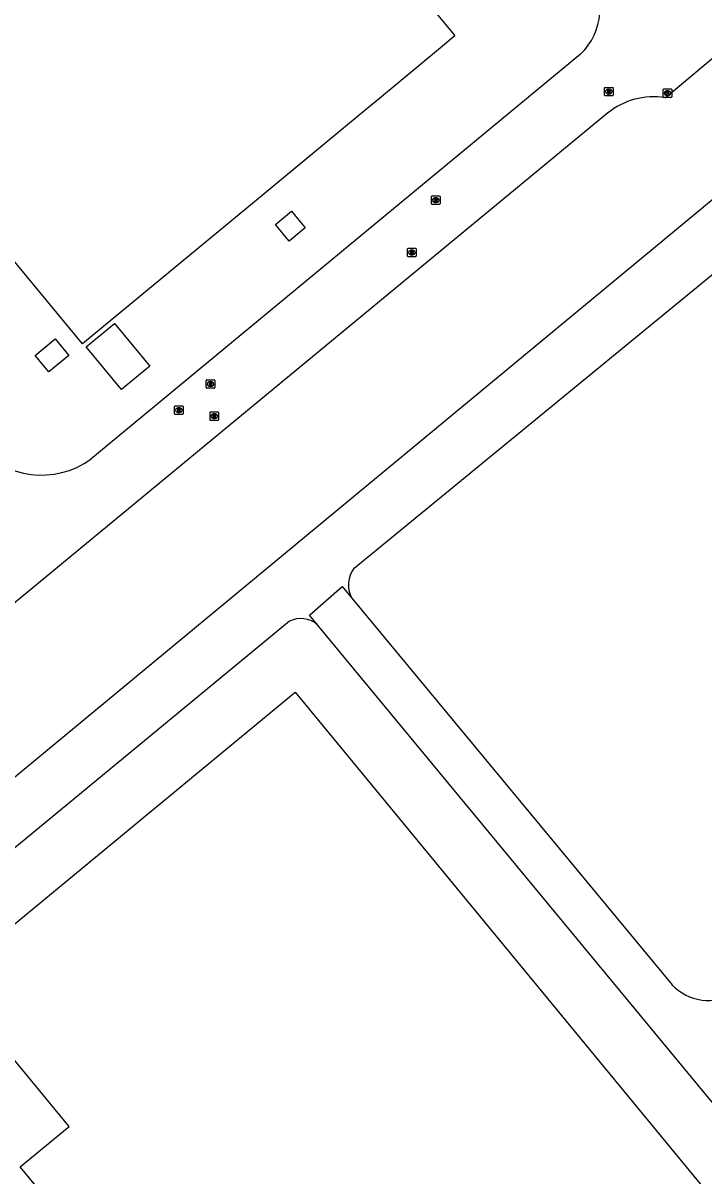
# Model space of a CAD drawing. Extents: x 156141 to 158132, y 385651 to 388399.
# Drawn here: x 157154.9 to 157235, y 386650.1 to 386785.7 of the extents above; entities that cross this region are included whole.
import ezdxf

# ---------------------------------------------------------------- set-up
doc = ezdxf.new("R2010")
doc.units = 0
for name, color, linetype in [('IMGEO_Kolk', 7, 'Continuous'), ('IMGEO_Lage_trafo', 7, 'Continuous'), ('IMGEO_Pand', 7, 'Continuous'), ('IMGEO_Rijbaan_lokaal_gesloten', 7, 'Continuous'), ('IMGEO_Rijbaan_lokaal_open', 7, 'Continuous'), ('IMGEO_Rioolput', 7, 'Continuous')]:
    doc.layers.add(name, color=color, linetype=linetype)

msp = doc.modelspace()

# ---------------------------------------------------------------- linework, layer by layer
at = {"layer": 'IMGEO_Kolk'}
for p, q in [((157230.22, 386777.05), (157230.22, 386777.9)), ((157230.29, 386777.98), (157231.15, 386777.98)), ((157231.22, 386777.9), (157231.22, 386777.05)), ((157231.15, 386776.98), (157230.29, 386776.98)), ((157230.73, 386777.2), (157230.7, 386777.2)), ((157230.71, 386777.76), (157230.73, 386777.76))]:
    msp.add_line(p, q, dxfattribs=at)
for points in [[(157230.22, 386777.05), (157230.22, 386777.9)], [(157230.29, 386777.98), (157231.15, 386777.98)], [(157231.22, 386777.9), (157231.22, 386777.05)], [(157231.15, 386776.98), (157230.29, 386776.98)], [(157230.54, 386777.68), (157230.66, 386777.68), (157230.66, 386777.53), (157230.79, 386777.68), (157230.96, 386777.68), (157230.81, 386777.53), (157230.96, 386777.28), (157230.81, 386777.28), (157230.73, 386777.44), (157230.66, 386777.38), (157230.66, 386777.28), (157230.54, 386777.28), (157230.54, 386777.68)]]:
    msp.add_lwpolyline(points, dxfattribs=at)
for centre, start, end in [((157230.29, 386777.9), 91.552, 178.448), ((157230.29, 386777.9), 91.552, 178.448), ((157231.14, 386777.9), 1.552, 88.448), ((157231.14, 386777.9), 1.552, 88.448), ((157230.29, 386777.05), 181.552, 268.448), ((157230.29, 386777.05), 181.552, 268.448), ((157231.14, 386777.05), 271.552, 358.448), ((157231.14, 386777.05), 271.552, 358.448)]:
    msp.add_arc(centre, 0.0765, start, end, dxfattribs=at)
for centre, major_axis, ratio, start_param, end_param in [((157230.71, 386777.48), (-0.387, 0.002), 0.722429, 4.712389, 7.853982), ((157230.73, 386777.48), (-0.39, 0.002), 0.717154, 1.570796, 4.712389)]:
    msp.add_ellipse(centre, major_axis=major_axis, ratio=ratio, start_param=start_param, end_param=end_param, dxfattribs=at)
at = {"layer": 'IMGEO_Lage_trafo'}
for points in [[(157188.11, 386761.65), (157186.21, 386760.07), (157184.59, 386762.01), (157186.49, 386763.6), (157188.11, 386761.65)], [(157160.29, 386746.63), (157157.94, 386744.69), (157156.34, 386746.61), (157158.69, 386748.56), (157160.29, 386746.63)]]:
    msp.add_lwpolyline(points, dxfattribs=at)
at = {"layer": 'IMGEO_Pand'}
for points in [[(157186.62, 386807.33), (157205.58, 386784.37), (157205.71, 386784.21), (157203.79, 386782.61), (157196.84, 386776.87), (157195.36, 386775.65), (157182.12, 386764.69), (157161.9, 386747.97), (157135.84, 386779.5), (157136.01, 386779.64), (157134.38, 386781.62)], [(157162.33, 386747.62), (157165.66, 386750.37), (157169.82, 386745.35), (157166.49, 386742.6), (157162.33, 386747.62)], [(157169.18, 386633.44), (157154.59, 386651.15), (157160.34, 386655.89), (157146.01, 386673.25), (157186.93, 386707.01), (157239.52, 386643.16)]]:
    msp.add_lwpolyline(points, dxfattribs=at)
at = {"layer": 'IMGEO_Rijbaan_lokaal_gesloten'}
for points in [[(157189.51, 386714.98), (157188.61, 386716.08), (157192.45, 386719.43), (157193.58, 386718.06)], [(157193.58, 386718.06), (157231.25, 386672.58)], [(157241.14, 386660.5), (157244.18, 386656.74), (157240.3, 386653.54), (157189.51, 386714.98)]]:
    msp.add_lwpolyline(points, dxfattribs=at)
msp.add_arc((157235.55, 386676.66), 5.93, 223.4852, 300.7949, dxfattribs=at)
at = {"layer": 'IMGEO_Rijbaan_lokaal_open'}
for points in [[(157230.44, 386776.95), (157247.36, 386791.11), (157260.8, 386802.44), (157303.94, 386838.04)], [(157193.85, 386721.61), (157270.72, 386784.62), (157281.68, 386771.58), (157325.55, 386807.94), (157311.02, 386825.18), (157281.44, 386800.89), (157281.81, 386800.41), (157260.93, 386783.3), (157259.77, 386784.62), (157114.02, 386663.98)], [(157220.5, 386782.05), (157162.89, 386734.43)], [(157109.36, 386680.76), (157223.68, 386775.15)], [(157186.27, 386715.37), (157114.64, 386656.27), (157152.67, 386610.07)]]:
    msp.add_lwpolyline(points, dxfattribs=at)
for centre, radius, start, end in [((157215.08, 386787.53), 7.71, 314.6968, 35.2826), ((157229.06, 386768.52), 8.53, 80.664, 129.0997), ((157157.08, 386742.43), 9.89, 219.9153, 305.9842), ((157196.45, 386719.63), 3.27, 142.5811, 208.7004), ((157187.59, 386712.65), 3.02, 50.5548, 115.8963)]:
    msp.add_arc(centre, radius, start, end, dxfattribs=at)
at = {"layer": 'IMGEO_Rioolput'}
for p, q in [((157223.31, 386777.24), (157223.31, 386778.09)), ((157223.39, 386778.16), (157224.24, 386778.16)), ((157223.8, 386777.94), (157223.82, 386777.94)), ((157224.31, 386778.09), (157224.31, 386777.24)), ((157224.24, 386777.16), (157223.39, 386777.16)), ((157223.82, 386777.38), (157223.8, 386777.38)), ((157202.96, 386764.46), (157202.96, 386765.31)), ((157203.03, 386765.39), (157203.88, 386765.39)), ((157203.88, 386764.38), (157203.03, 386764.38)), ((157203.47, 386764.61), (157203.44, 386764.61)), ((157203.45, 386765.16), (157203.47, 386765.16)), ((157203.96, 386765.31), (157203.96, 386764.46)), ((157200.15, 386758.31), (157200.15, 386759.16)), ((157200.23, 386759.24), (157201.08, 386759.24)), ((157200.64, 386759.02), (157200.67, 386759.02)), ((157201.15, 386759.16), (157201.15, 386758.31)), ((157201.08, 386758.24), (157200.23, 386758.24)), ((157200.66, 386758.46), (157200.64, 386758.46)), ((157176.47, 386742.84), (157176.47, 386743.69)), ((157176.54, 386743.77), (157177.39, 386743.77)), ((157177.39, 386742.76), (157176.54, 386742.76)), ((157176.95, 386743.54), (157176.98, 386743.54)), ((157176.98, 386742.99), (157176.95, 386742.99)), ((157177.47, 386743.69), (157177.47, 386742.84)), ((157172.74, 386739.76), (157172.74, 386740.61)), ((157172.82, 386740.68), (157173.67, 386740.68)), ((157173.23, 386740.46), (157173.26, 386740.46)), ((157173.25, 386739.9), (157173.23, 386739.9)), ((157173.75, 386740.61), (157173.75, 386739.76)), ((157176.91, 386739.04), (157176.91, 386739.9)), ((157176.98, 386739.97), (157177.84, 386739.97)), ((157177.91, 386739.9), (157177.91, 386739.04)), ((157173.67, 386739.68), (157172.82, 386739.68)), ((157177.84, 386738.97), (157176.98, 386738.97)), ((157177.42, 386739.19), (157177.39, 386739.19)), ((157177.4, 386739.75), (157177.42, 386739.75))]:
    msp.add_line(p, q, dxfattribs=at)
for points in [[(157223.31, 386777.24), (157223.31, 386778.09)], [(157223.39, 386778.16), (157224.24, 386778.16)], [(157223.9, 386777.86), (157223.65, 386777.86), (157223.65, 386777.46)], [(157223.83, 386777.78), (157223.77, 386777.78), (157223.77, 386777.7)], [(157224.31, 386778.09), (157224.31, 386777.24)], [(157224.24, 386777.16), (157223.39, 386777.16)], [(157223.65, 386777.46), (157223.77, 386777.46), (157223.77, 386777.62), (157223.78, 386777.62)], [(157223.77, 386777.7), (157223.82, 386777.7)], [(157223.83, 386777.59), (157223.9, 386777.46), (157224.04, 386777.46), (157223.98, 386777.59)], [(157202.96, 386764.46), (157202.96, 386765.31)], [(157203.03, 386765.39), (157203.88, 386765.39)], [(157203.88, 386764.38), (157203.03, 386764.38)], [(157203.55, 386765.08), (157203.29, 386765.08), (157203.29, 386764.68)], [(157203.29, 386764.68), (157203.42, 386764.68), (157203.42, 386764.85), (157203.43, 386764.85)], [(157203.47, 386765), (157203.42, 386765), (157203.42, 386764.92)], [(157203.42, 386764.92), (157203.47, 386764.92)], [(157203.48, 386764.82), (157203.55, 386764.68), (157203.69, 386764.68), (157203.62, 386764.81)], [(157203.96, 386765.31), (157203.96, 386764.46)], [(157200.15, 386758.31), (157200.15, 386759.16)], [(157200.23, 386759.24), (157201.08, 386759.24)], [(157200.74, 386758.94), (157200.49, 386758.94), (157200.49, 386758.54)], [(157200.67, 386758.86), (157200.61, 386758.86), (157200.61, 386758.78)], [(157200.61, 386758.78), (157200.67, 386758.78)], [(157201.15, 386759.16), (157201.15, 386758.31)], [(157201.08, 386758.24), (157200.23, 386758.24)], [(157200.49, 386758.54), (157200.61, 386758.54), (157200.61, 386758.7), (157200.63, 386758.7)], [(157200.67, 386758.67), (157200.74, 386758.54), (157200.88, 386758.54), (157200.82, 386758.66)], [(157176.47, 386742.84), (157176.47, 386743.69)], [(157176.54, 386743.77), (157177.39, 386743.77)], [(157177.39, 386742.76), (157176.54, 386742.76)], [(157177.06, 386743.46), (157176.8, 386743.46), (157176.8, 386743.06)], [(157176.8, 386743.06), (157176.93, 386743.06), (157176.93, 386743.23), (157176.94, 386743.23)], [(157176.98, 386743.38), (157176.93, 386743.38), (157176.93, 386743.3)], [(157176.93, 386743.3), (157176.98, 386743.3)], [(157176.98, 386743.2), (157177.06, 386743.06), (157177.2, 386743.06), (157177.13, 386743.19)], [(157177.47, 386743.69), (157177.47, 386742.84)], [(157172.74, 386739.76), (157172.74, 386740.61)], [(157172.82, 386740.68), (157173.67, 386740.68)], [(157173.33, 386740.38), (157173.08, 386740.38), (157173.08, 386739.98)], [(157173.08, 386739.98), (157173.21, 386739.98), (157173.21, 386740.15), (157173.22, 386740.15)], [(157173.26, 386740.3), (157173.21, 386740.3), (157173.21, 386740.22)], [(157173.21, 386740.22), (157173.26, 386740.22)], [(157173.26, 386740.12), (157173.33, 386739.98), (157173.47, 386739.98), (157173.41, 386740.11)], [(157173.75, 386740.61), (157173.75, 386739.76)], [(157176.91, 386739.04), (157176.91, 386739.9)], [(157176.98, 386739.97), (157177.84, 386739.97)], [(157177.91, 386739.9), (157177.91, 386739.04)], [(157173.67, 386739.68), (157172.82, 386739.68)], [(157177.84, 386738.97), (157176.98, 386738.97)], [(157177.5, 386739.67), (157177.24, 386739.67), (157177.24, 386739.27)], [(157177.24, 386739.27), (157177.37, 386739.27), (157177.37, 386739.43), (157177.38, 386739.43)], [(157177.42, 386739.59), (157177.37, 386739.59), (157177.37, 386739.51)], [(157177.37, 386739.51), (157177.42, 386739.51)], [(157177.43, 386739.4), (157177.5, 386739.27), (157177.64, 386739.27), (157177.57, 386739.4)]]:
    msp.add_lwpolyline(points, dxfattribs=at)
for centre, radius, start, end in [((157223.39, 386778.09), 0.0765, 91.552, 178.448), ((157223.39, 386778.09), 0.0765, 91.552, 178.448), ((157223.83, 386777.68), 0.0964, 77.0061, 93.1865), ((157223.85, 386777.74), 0.0378, 276.6634, 79.6772), ((157223.9, 386777.75), 0.109, 350.3612, 89.416), ((157224.24, 386778.09), 0.0765, 1.552, 88.448), ((157224.24, 386778.09), 0.0765, 1.552, 88.448), ((157223.39, 386777.24), 0.0765, 181.552, 268.448), ((157223.39, 386777.24), 0.0765, 181.552, 268.448), ((157223.78, 386777.57), 0.0533, 26.0293, 88.6989), ((157223.81, 386777.89), 0.19, 274.7715, 282.9687), ((157223.9, 386777.75), 0.112, 277.5842, 350.9817), ((157223.88, 386777.53), 0.108, 29.5134, 73.7905), ((157224.24, 386777.24), 0.0765, 271.552, 358.448), ((157224.24, 386777.24), 0.0765, 271.552, 358.448), ((157203.03, 386765.31), 0.0765, 91.552, 178.448), ((157203.03, 386765.31), 0.0765, 91.552, 178.448), ((157203.03, 386764.46), 0.0765, 181.552, 268.448), ((157203.03, 386764.46), 0.0765, 181.552, 268.448), ((157203.43, 386764.79), 0.0533, 26.0293, 88.6989), ((157203.48, 386764.91), 0.0964, 77.0061, 93.1865), ((157203.45, 386765.11), 0.19, 274.7715, 282.9687), ((157203.49, 386764.96), 0.0378, 276.6634, 79.6772), ((157203.55, 386764.97), 0.109, 350.3612, 89.416), ((157203.54, 386764.97), 0.112, 277.5842, 350.9817), ((157203.53, 386764.76), 0.108, 29.5134, 73.7905), ((157203.88, 386765.31), 0.0765, 1.552, 88.448), ((157203.88, 386765.31), 0.0765, 1.552, 88.448), ((157203.88, 386764.46), 0.0765, 271.552, 358.448), ((157203.88, 386764.46), 0.0765, 271.552, 358.448), ((157200.23, 386759.16), 0.0765, 91.552, 178.448), ((157200.23, 386759.16), 0.0765, 91.552, 178.448), ((157200.67, 386758.76), 0.0964, 77.0061, 93.1865), ((157200.65, 386758.97), 0.19, 274.7715, 282.9687), ((157200.69, 386758.82), 0.0378, 276.6634, 79.6772), ((157200.74, 386758.83), 0.109, 350.3612, 89.416), ((157200.74, 386758.83), 0.112, 277.5842, 350.9817), ((157201.08, 386759.16), 0.0765, 1.552, 88.448), ((157201.08, 386759.16), 0.0765, 1.552, 88.448), ((157200.23, 386758.31), 0.0765, 181.552, 268.448), ((157200.23, 386758.31), 0.0765, 181.552, 268.448), ((157200.62, 386758.65), 0.0533, 26.0293, 88.6989), ((157200.72, 386758.61), 0.108, 29.5134, 73.7905), ((157201.08, 386758.31), 0.0765, 271.552, 358.448), ((157201.08, 386758.31), 0.0765, 271.552, 358.448), ((157176.54, 386743.69), 0.0765, 91.552, 178.448), ((157176.54, 386743.69), 0.0765, 91.552, 178.448), ((157176.54, 386742.84), 0.0765, 181.552, 268.448), ((157176.54, 386742.84), 0.0765, 181.552, 268.448), ((157176.94, 386743.17), 0.0533, 26.0293, 88.6989), ((157176.99, 386743.29), 0.0964, 77.0061, 93.1865), ((157176.96, 386743.49), 0.19, 274.7715, 282.9687), ((157177, 386743.34), 0.0378, 276.6634, 79.6772), ((157177.05, 386743.35), 0.109, 350.3612, 89.416), ((157177.05, 386743.35), 0.112, 277.5842, 350.9817), ((157177.04, 386743.14), 0.108, 29.5134, 73.7905), ((157177.39, 386743.69), 0.0765, 1.552, 88.448), ((157177.39, 386743.69), 0.0765, 1.552, 88.448), ((157177.39, 386742.84), 0.0765, 271.552, 358.448), ((157177.39, 386742.84), 0.0765, 271.552, 358.448), ((157172.82, 386740.61), 0.0765, 91.552, 178.448), ((157172.82, 386740.61), 0.0765, 91.552, 178.448), ((157173.21, 386740.09), 0.0533, 26.0293, 88.6989), ((157173.26, 386740.21), 0.0964, 77.0061, 93.1865), ((157173.24, 386740.41), 0.19, 274.7715, 282.9687), ((157173.28, 386740.26), 0.0378, 276.6634, 79.6772), ((157173.33, 386740.27), 0.109, 350.3612, 89.416), ((157173.33, 386740.27), 0.112, 277.5842, 350.9817), ((157173.31, 386740.06), 0.108, 29.5134, 73.7905), ((157173.67, 386740.61), 0.0765, 1.552, 88.448), ((157173.67, 386740.61), 0.0765, 1.552, 88.448), ((157176.98, 386739.9), 0.0765, 91.552, 178.448), ((157176.98, 386739.9), 0.0765, 91.552, 178.448), ((157177.83, 386739.9), 0.0765, 1.552, 88.448), ((157177.83, 386739.9), 0.0765, 1.552, 88.448), ((157172.82, 386739.76), 0.0765, 181.552, 268.448), ((157172.82, 386739.76), 0.0765, 181.552, 268.448), ((157173.67, 386739.76), 0.0765, 271.552, 358.448), ((157173.67, 386739.76), 0.0765, 271.552, 358.448), ((157176.98, 386739.05), 0.0765, 181.552, 268.448), ((157176.98, 386739.05), 0.0765, 181.552, 268.448), ((157177.38, 386739.38), 0.0533, 26.0293, 88.6989), ((157177.43, 386739.49), 0.0964, 77.0061, 93.1865), ((157177.41, 386739.7), 0.19, 274.7715, 282.9687), ((157177.44, 386739.55), 0.0378, 276.6634, 79.6772), ((157177.5, 386739.56), 0.109, 350.3612, 89.416), ((157177.49, 386739.56), 0.112, 277.5842, 350.9817), ((157177.48, 386739.34), 0.108, 29.5134, 73.7905), ((157177.83, 386739.05), 0.0765, 271.552, 358.448), ((157177.83, 386739.05), 0.0765, 271.552, 358.448)]:
    msp.add_arc(centre, radius, start, end, dxfattribs=at)
for centre, major_axis, ratio, start_param, end_param in [((157223.8, 386777.66), (-0.387, 0.002), 0.722429, 4.712389, 7.853982), ((157223.82, 386777.66), (-0.39, 0.002), 0.717154, 1.570796, 4.712389), ((157203.44, 386764.88), (-0.387, 0.002), 0.722429, 4.712389, 7.853982), ((157203.47, 386764.88), (-0.39, 0.002), 0.717154, 1.570796, 4.712389), ((157200.64, 386758.74), (-0.387, 0.002), 0.722429, 4.712389, 7.853982), ((157200.66, 386758.74), (-0.39, 0.002), 0.717154, 1.570796, 4.712389), ((157176.95, 386743.26), (-0.387, 0.002), 0.722429, 4.712389, 7.853982), ((157176.98, 386743.26), (-0.39, 0.002), 0.717154, 1.570796, 4.712389), ((157173.23, 386740.18), (-0.387, 0.002), 0.722429, 4.712389, 7.853982), ((157173.26, 386740.18), (-0.39, 0.002), 0.717154, 1.570796, 4.712389), ((157177.4, 386739.47), (-0.387, 0.002), 0.722429, 4.712389, 7.853982), ((157177.42, 386739.47), (-0.39, 0.002), 0.717154, 1.570796, 4.712389)]:
    msp.add_ellipse(centre, major_axis=major_axis, ratio=ratio, start_param=start_param, end_param=end_param, dxfattribs=at)

doc.saveas('drawing.dxf')
